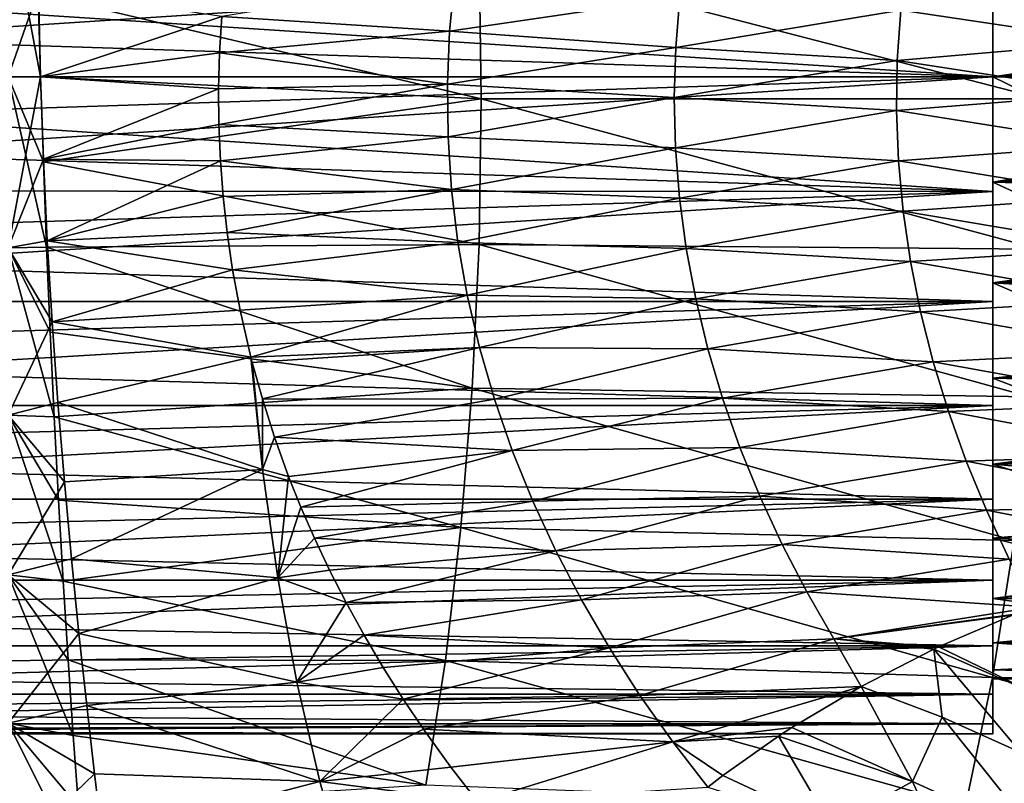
# Model space of a CAD drawing. Header units: metres. Extents: x -62 to 150, y -92 to 92.
# Tile 462 of 656: x -25.13 to -16.14, y 53.55 to 60.52. Entities that reach past the tile are written whole.
import ezdxf

# ---------------------------------------------------------------- set-up
doc = ezdxf.new("R2010")
doc.units = ezdxf.units.M
doc.layers.add('solid_500615', color=7, linetype='CONTINUOUS')

msp = doc.modelspace()

# ---------------------------------------------------------------- linework, layer by layer
at = {"layer": 'solid_500615'}
for points in [[(-25.239401, 60, 3.307854), (-24.961819, 60.797329, 3.438193), (-25.239401, 61.561592, 3.190829)], [(-25.239401, 61.561592, -17.530121), (-24.966698, 60.758068, -17.777538), (-24.943697, 60, -17.817871)], [(-25.239401, 61.561592, -17.530121), (-24.943697, 60, -17.817871), (-25.239401, 60, -17.647146)], [(-24.966698, 60.758068, -17.777538), (-20.936804, 61.130779, -17.741282), (-20.9158, 59.800003, -17.819706)], [(-15.81738, 61.171528, -17.74106), (-15.788252, 59.800003, -17.819706), (-20.936804, 61.130779, -17.741282)], [(-15.788252, 59.800003, -17.819706), (-20.9158, 59.800003, -17.819706), (-20.936804, 61.130779, -17.741282)], [(-32.239399, 61.041565, -1.260742), (-16.239401, 61.047035, -1.262058), (-16.239401, 60, -1.169646)], [(-32.239399, 60, -13.169646), (-16.239401, 60, -13.169646), (-16.239401, 61.047035, -13.077233)], [(-32.239399, 60.522758, -13.14683), (-32.239399, 60, -13.169646), (-16.239401, 61.047035, -13.077233)], [(-32.239399, 60.522747, -1.192461), (-32.239399, 61.041565, -1.260742), (-16.239401, 60, -1.169646)], [(-16.239401, 61.047035, -13.077233), (-16.239401, 60, -13.169646), (-16.239401, 60.959782, -12.584934)], [(-16.239401, 61.047035, -1.262058), (-16.239401, 60.959782, -1.754357), (-16.239401, 60, -1.669646)], [(-16.239401, 61.047035, -1.262058), (-16.239401, 60, -1.669646), (-16.239401, 60, -1.169646)], [(-16.239401, 60.959782, -1.754357), (-14.373482, 60.907841, -1.745088), (-14.370701, 60, -1.669646)], [(-16.239401, 60, -1.669646), (-16.239401, 60.959782, -1.754357), (-14.370701, 60, -1.669646)], [(-16.239401, 60.959782, -12.584934), (-16.239401, 60, -12.669646), (-10.714344, 60.818306, -12.60843)], [(-16.239401, 60, -13.169646), (-16.239401, 60, -12.669646), (-16.239401, 60.959782, -12.584934)], [(-21.158007, 60.899841, 3.540157), (-23.288109, 60.550602, 3.457032), (-21.205044, 60.417294, 3.572023)], [(-21.158007, 60.899841, 3.540157), (-21.205044, 60.417294, 3.572023), (-19.101387, 60.729614, 3.875952)], [(-25.239401, 60, 3.307854), (-24.943699, 60, 3.478578), (-24.961819, 60.797329, 3.438193)], [(-24.966698, 60.758068, -17.777538), (-20.9158, 59.800003, -17.819706), (-24.943697, 60, -17.817871)], [(-24.961819, 60.797329, 3.438193), (-24.943699, 60, 3.478578), (-23.288109, 60.550602, 3.457032)], [(-17.082561, 60.610458, 4.414749), (-15.138759, 60.320366, 5.160261), (-15.099574, 60.791538, 5.142093)], [(-16.239401, 60, -12.669646), (-10.68597, 60.406513, -12.654602), (-10.714344, 60.818306, -12.60843)], [(-21.205044, 60.417294, 3.572023), (-19.139099, 60.269928, 3.898237), (-19.101387, 60.729614, 3.875952)], [(-19.101387, 60.729614, 3.875952), (-19.139099, 60.269928, 3.898237), (-17.082561, 60.610458, 4.414749)], [(-19.139099, 60.269928, 3.898237), (-17.113523, 60.151047, 4.430836), (-17.082561, 60.610458, 4.414749)], [(-17.082561, 60.610458, 4.414749), (-17.113523, 60.151047, 4.430836), (-15.138759, 60.320366, 5.160261)], [(-32.239399, 60, -1.169646), (-32.239399, 60.522747, -1.192461), (-16.239401, 60, -1.169646)], [(-24.943699, 60, 3.478578), (-23.308485, 60.221146, 3.472961), (-23.288109, 60.550602, 3.457032)], [(-21.205044, 60.417294, 3.572023), (-23.288109, 60.550602, 3.457032), (-23.308485, 60.221146, 3.472961)], [(-21.205044, 60.417294, 3.572023), (-23.308485, 60.221146, 3.472961), (-21.22563, 59.935181, 3.586007)], [(-21.205044, 60.417294, 3.572023), (-21.22563, 59.935181, 3.586007), (-19.139099, 60.269928, 3.898237)], [(-16.239401, 60, -12.669646), (-10.676938, 60, -12.669646), (-10.68597, 60.406513, -12.654602)], [(-17.113523, 60.151047, 4.430836), (-15.15351, 59.849556, 5.167128), (-15.138759, 60.320366, 5.160261)], [(-24.943699, 60, 3.478578), (-23.317413, 59.892582, 3.479939), (-23.308485, 60.221146, 3.472961)], [(-21.22563, 59.935181, 3.586007), (-23.308485, 60.221146, 3.472961), (-23.317413, 59.892582, 3.479939)], [(-21.22563, 59.935181, 3.586007), (-19.152039, 59.810928, 3.905902), (-19.139099, 60.269928, 3.898237)], [(-19.139099, 60.269928, 3.898237), (-19.152039, 59.810928, 3.905902), (-17.113523, 60.151047, 4.430836)], [(-19.152039, 59.810928, 3.905902), (-17.120001, 59.692287, 4.434211), (-17.113523, 60.151047, 4.430836)], [(-17.113523, 60.151047, 4.430836), (-17.120001, 59.692287, 4.434211), (-15.15351, 59.849556, 5.167128)], [(-32.239399, 60, -1.169646), (-16.239401, 60, -1.169646), (-16.239401, 58.952965, -1.262058)], [(-32.239399, 59.477242, -1.192462), (-32.239399, 60, -1.169646), (-16.239401, 58.952965, -1.262058)], [(-32.239399, 58.958435, -13.078549), (-16.239401, 58.952965, -13.077233), (-16.239401, 60, -13.169646)], [(-32.239399, 59.477253, -13.146831), (-16.239401, 60, -13.169646), (-32.239399, 60, -13.169646)], [(-32.239399, 59.477253, -13.146831), (-32.239399, 58.958435, -13.078549), (-16.239401, 60, -13.169646)], [(-25.239401, 58.438408, 3.190829), (-24.917059, 59.250393, 3.467578), (-24.943699, 60, 3.478578)], [(-25.239401, 58.438408, 3.190829), (-24.943699, 60, 3.478578), (-25.239401, 60, 3.307854)], [(-25.239401, 60, -17.647146), (-24.943697, 60, -17.817871), (-24.918236, 59.224236, -17.804314)], [(-25.239401, 60, -17.647146), (-24.918236, 59.224236, -17.804314), (-24.88912, 58.446339, -17.735765)], [(-25.239401, 58.438408, -17.530121), (-25.239401, 60, -17.647146), (-24.88912, 58.446339, -17.735765)], [(-24.943699, 60, 3.478578), (-24.917059, 59.250393, 3.467578), (-23.317413, 59.892582, 3.479939)], [(-20.9158, 59.800003, -17.819706), (-24.918236, 59.224236, -17.804314), (-24.943697, 60, -17.817871)], [(-21.22563, 59.935181, 3.586007), (-23.317413, 59.892582, 3.479939), (-23.31493, 59.564346, 3.477996)], [(-21.22563, 59.935181, 3.586007), (-23.31493, 59.564346, 3.477996), (-21.21986, 59.453728, 3.582085)], [(-21.22563, 59.935181, 3.586007), (-21.21986, 59.453728, 3.582085), (-19.152039, 59.810928, 3.905902)], [(-16.239401, 60, -1.669646), (-14.370701, 60, -1.669646), (-14.373494, 59.090328, -1.745395)], [(-16.239401, 59.040218, -1.754357), (-16.239401, 60, -1.669646), (-14.373494, 59.090328, -1.745395)], [(-16.239401, 59.040218, -12.584934), (-10.684207, 59.635098, -12.657528), (-10.676938, 60, -12.669646)], [(-16.239401, 59.040218, -12.584934), (-10.676938, 60, -12.669646), (-16.239401, 60, -12.669646)], [(-16.239401, 58.952965, -13.077233), (-16.239401, 59.040218, -12.584934), (-16.239401, 60, -12.669646)], [(-16.239401, 60, -13.169646), (-16.239401, 58.952965, -13.077233), (-16.239401, 60, -12.669646)], [(-16.239401, 60, -1.169646), (-16.239401, 60, -1.669646), (-16.239401, 59.040218, -1.754357)], [(-16.239401, 58.952965, -1.262058), (-16.239401, 60, -1.169646), (-16.239401, 59.040218, -1.754357)], [(-24.917059, 59.250393, 3.467578), (-23.31493, 59.564346, 3.477996), (-23.317413, 59.892582, 3.479939)], [(-17.120001, 59.692287, 4.434211), (-15.143895, 59.378853, 5.162649), (-15.15351, 59.849556, 5.167128)], [(-20.9158, 59.800003, -17.819706), (-20.936804, 58.469227, -17.741282), (-24.918236, 59.224236, -17.804314)], [(-21.21986, 59.453728, 3.582085), (-19.140278, 59.351974, 3.898935), (-19.152039, 59.810928, 3.905902)], [(-15.81738, 58.428478, -17.74106), (-20.936804, 58.469227, -17.741282), (-20.9158, 59.800003, -17.819706)], [(-15.788252, 59.800003, -17.819706), (-15.81738, 58.428478, -17.74106), (-20.9158, 59.800003, -17.819706)], [(-19.152039, 59.810928, 3.905902), (-19.140278, 59.351974, 3.898935), (-17.120001, 59.692287, 4.434211)], [(-19.140278, 59.351974, 3.898935), (-17.102034, 59.233181, 4.42486), (-17.120001, 59.692287, 4.434211)], [(-17.120001, 59.692287, 4.434211), (-17.102034, 59.233181, 4.42486), (-15.143895, 59.378853, 5.162649)], [(-16.239401, 59.040218, -12.584934), (-10.707008, 59.266052, -12.620455), (-10.684207, 59.635098, -12.657528)], [(-24.917059, 59.250393, 3.467578), (-23.300987, 59.235008, 3.467105), (-23.31493, 59.564346, 3.477996)], [(-21.21986, 59.453728, 3.582085), (-23.31493, 59.564346, 3.477996), (-23.300987, 59.235008, 3.467105)], [(-32.239399, 58.95842, -1.260745), (-32.239399, 59.477242, -1.192462), (-16.239401, 58.952965, -1.262058)], [(-21.21986, 59.453728, 3.582085), (-23.300987, 59.235008, 3.467105), (-21.187693, 58.97126, 3.560256)], [(-21.21986, 59.453728, 3.582085), (-21.187693, 58.97126, 3.560256), (-19.140278, 59.351974, 3.898935)], [(-21.187693, 58.97126, 3.560256), (-19.103748, 58.892303, 3.877345), (-19.140278, 59.351974, 3.898935)], [(-19.140278, 59.351974, 3.898935), (-19.103748, 58.892303, 3.877345), (-17.102034, 59.233181, 4.42486)], [(-17.102034, 59.233181, 4.42486), (-15.109861, 58.90773, 5.146857), (-15.143895, 59.378853, 5.162649)], [(-25.239401, 58.438408, 3.190829), (-24.882307, 58.503666, 3.408716), (-24.917059, 59.250393, 3.467578)], [(-20.936804, 58.469227, -17.741282), (-24.88912, 58.446339, -17.735765), (-24.918236, 59.224236, -17.804314)], [(-24.917059, 59.250393, 3.467578), (-24.882307, 58.503666, 3.408716), (-23.300987, 59.235008, 3.467105)], [(-24.882307, 58.503666, 3.408716), (-23.275763, 58.906952, 3.447382), (-23.300987, 59.235008, 3.467105)], [(-21.187693, 58.97126, 3.560256), (-23.300987, 59.235008, 3.467105), (-23.275763, 58.906952, 3.447382)], [(-19.103748, 58.892303, 3.877345), (-17.059547, 58.773647, 4.402817), (-17.102034, 59.233181, 4.42486)], [(-17.102034, 59.233181, 4.42486), (-17.059547, 58.773647, 4.402817), (-15.109861, 58.90773, 5.146857)], [(-16.239401, 59.040218, -12.584934), (-10.745457, 58.894356, -12.557368), (-10.707008, 59.266052, -12.620455)], [(-16.239401, 59.040218, -1.754357), (-14.373494, 59.090328, -1.745395), (-14.385421, 58.187763, -1.976785)], [(-16.239401, 59.040218, -1.754357), (-14.385421, 58.187763, -1.976785), (-16.239401, 58.120205, -2.001364)], [(-16.239401, 58.120205, -12.337928), (-10.745457, 58.894356, -12.557368), (-16.239401, 59.040218, -12.584934)], [(-16.239401, 58.952965, -13.077233), (-16.239401, 58.120205, -12.337928), (-16.239401, 59.040218, -12.584934)], [(-16.239401, 58.952965, -1.262058), (-16.239401, 59.040218, -1.754357), (-16.239401, 58.120205, -2.001364)], [(-32.239399, 58.958435, -13.078549), (-32.239399, 58.447495, -12.96531), (-16.239401, 58.952965, -13.077233)], [(-32.239399, 58.447475, -1.373987), (-32.239399, 58.95842, -1.260745), (-16.239401, 58.952965, -1.262058)], [(-32.239399, 58.447475, -1.373987), (-16.239401, 58.952965, -1.262058), (-16.239401, 57.949314, -1.53152)], [(-32.239399, 57.948315, -12.807961), (-16.239401, 57.949314, -12.807772), (-16.239401, 58.952965, -13.077233)], [(-32.239399, 58.447495, -12.96531), (-32.239399, 57.948315, -12.807961), (-16.239401, 58.952965, -13.077233)], [(-21.187693, 58.97126, 3.560256), (-23.275763, 58.906952, 3.447382), (-23.239256, 58.579929, 3.418918)], [(-21.187693, 58.97126, 3.560256), (-23.239256, 58.579929, 3.418918), (-21.129063, 58.488949, 3.520594)], [(-21.187693, 58.97126, 3.560256), (-21.129063, 58.488949, 3.520594), (-19.103748, 58.892303, 3.877345)], [(-16.239401, 58.952965, -13.077233), (-16.239401, 57.949314, -12.807772), (-16.239401, 58.120205, -12.337928)], [(-16.239401, 57.949314, -1.53152), (-16.239401, 58.952965, -1.262058), (-16.239401, 58.120205, -2.001364)], [(-24.882307, 58.503666, 3.408716), (-23.239256, 58.579929, 3.418918), (-23.275763, 58.906952, 3.447382)], [(-21.129063, 58.488949, 3.520594), (-19.042423, 58.432819, 3.841214), (-19.103748, 58.892303, 3.877345)], [(-19.103748, 58.892303, 3.877345), (-19.042423, 58.432819, 3.841214), (-17.059547, 58.773647, 4.402817)], [(-17.059547, 58.773647, 4.402817), (-15.051387, 58.436512, 5.119815), (-15.109861, 58.90773, 5.146857)], [(-16.239401, 58.120205, -12.337928), (-10.800685, 58.519039, -12.466509), (-10.745457, 58.894356, -12.557368)], [(-19.042423, 58.432819, 3.841214), (-16.992556, 58.314308, 4.368166), (-17.059547, 58.773647, 4.402817)], [(-17.059547, 58.773647, 4.402817), (-16.992556, 58.314308, 4.368166), (-15.051387, 58.436512, 5.119815)], [(-25.239401, 58.438408, 3.190829), (-24.839441, 57.762512, 3.302404), (-24.882307, 58.503666, 3.408716)], [(-24.882307, 58.503666, 3.408716), (-23.188776, 58.238121, 3.379765), (-23.239256, 58.579929, 3.418918)], [(-24.882307, 58.503666, 3.408716), (-24.839441, 57.762512, 3.302404), (-23.188776, 58.238121, 3.379765)], [(-21.129063, 58.488949, 3.520594), (-23.239256, 58.579929, 3.418918), (-23.188776, 58.238121, 3.379765)], [(-16.239401, 58.120205, -12.337928), (-10.870078, 58.14901, -12.348819), (-10.800685, 58.519039, -12.466509)], [(-32.239399, 57.948292, -1.53134), (-32.239399, 58.447475, -1.373987), (-16.239401, 57.949314, -1.53152)], [(-25.239401, 58.438408, -17.530121), (-24.88912, 58.446339, -17.735765), (-24.856314, 57.669945, -17.611509)], [(-25.239401, 56.911701, 2.842368), (-24.839441, 57.762512, 3.302404), (-25.239401, 58.438408, 3.190829)], [(-25.239401, 58.438408, -17.530121), (-24.856314, 57.669945, -17.611509), (-24.819347, 56.897018, -17.430752)], [(-25.239401, 58.438408, -17.530121), (-24.819347, 56.897018, -17.430752), (-25.239401, 56.911701, -17.18166)], [(-20.936804, 58.469227, -17.741282), (-20.999174, 57.15794, -17.50852), (-24.88912, 58.446339, -17.735765)], [(-20.999174, 57.15794, -17.50852), (-24.856314, 57.669945, -17.611509), (-24.88912, 58.446339, -17.735765)], [(-21.129063, 58.488949, 3.520594), (-23.188776, 58.238121, 3.379765), (-21.044043, 58.008141, 3.463303)], [(-21.129063, 58.488949, 3.520594), (-21.044043, 58.008141, 3.463303), (-19.042423, 58.432819, 3.841214)], [(-21.044043, 58.008141, 3.463303), (-18.9564, 57.974464, 3.790704), (-19.042423, 58.432819, 3.841214)], [(-15.903869, 57.077099, -17.507662), (-20.999174, 57.15794, -17.50852), (-20.936804, 58.469227, -17.741282)], [(-15.81738, 58.428478, -17.74106), (-15.903869, 57.077099, -17.507662), (-20.936804, 58.469227, -17.741282)], [(-19.042423, 58.432819, 3.841214), (-18.9564, 57.974464, 3.790704), (-16.992556, 58.314308, 4.368166)], [(-16.992556, 58.314308, 4.368166), (-14.96857, 57.965549, 5.081603), (-15.051387, 58.436512, 5.119815)], [(-18.9564, 57.974464, 3.790704), (-16.901184, 57.855808, 4.32104), (-16.992556, 58.314308, 4.368166)], [(-16.992556, 58.314308, 4.368166), (-16.901184, 57.855808, 4.32104), (-14.96857, 57.965549, 5.081603)], [(-24.839441, 57.762512, 3.302404), (-23.120407, 57.870163, 3.326835), (-23.188776, 58.238121, 3.379765)], [(-21.044043, 58.008141, 3.463303), (-23.188776, 58.238121, 3.379765), (-23.120407, 57.870163, 3.326835)], [(-16.239401, 58.120205, -2.001364), (-14.385421, 58.187763, -1.976785), (-14.41707, 57.337536, -2.357028)], [(-16.239401, 58.120205, -12.337928), (-10.951191, 57.793224, -12.207517), (-10.870078, 58.14901, -12.348819)], [(-16.239401, 58.120205, -2.001364), (-14.41707, 57.337536, -2.357028), (-16.239401, 57.25, -2.406506)], [(-16.239401, 57.25, -11.932786), (-10.951191, 57.793224, -12.207517), (-16.239401, 58.120205, -12.337928)], [(-16.239401, 57.949314, -12.807772), (-16.239401, 57.25, -11.932786), (-16.239401, 58.120205, -12.337928)], [(-16.239401, 57.949314, -1.53152), (-16.239401, 58.120205, -2.001364), (-16.239401, 57.25, -2.406506)], [(-21.044043, 58.008141, 3.463303), (-23.120407, 57.870163, 3.326835), (-23.021891, 57.44046, 3.250775)], [(-21.044043, 58.008141, 3.463303), (-23.021891, 57.44046, 3.250775), (-20.932837, 57.530186, 3.388721)], [(-21.044043, 58.008141, 3.463303), (-20.932837, 57.530186, 3.388721), (-18.9564, 57.974464, 3.790704)], [(-20.932837, 57.530186, 3.388721), (-18.845886, 57.518173, 3.726063), (-18.9564, 57.974464, 3.790704)], [(-18.9564, 57.974464, 3.790704), (-18.845886, 57.518173, 3.726063), (-16.901184, 57.855808, 4.32104)], [(-16.901184, 57.855808, 4.32104), (-14.86162, 57.495216, 5.03231), (-14.96857, 57.965549, 5.081603)], [(-32.239399, 57.464691, -1.731612), (-16.239401, 57.949314, -1.53152), (-16.239401, 57, -1.973493)], [(-32.239399, 57.464691, -1.731612), (-32.239399, 57.948292, -1.53134), (-16.239401, 57.949314, -1.53152)], [(-32.239399, 57.000401, -12.366029), (-16.239401, 57, -12.365798), (-16.239401, 57.949314, -12.807772)], [(-32.239399, 57.464718, -12.607692), (-32.239399, 57.000401, -12.366029), (-16.239401, 57.949314, -12.807772)], [(-32.239399, 57.948315, -12.807961), (-32.239399, 57.464718, -12.607692), (-16.239401, 57.949314, -12.807772)], [(-24.839441, 57.762512, 3.302404), (-23.021891, 57.44046, 3.250775), (-23.120407, 57.870163, 3.326835)], [(-16.239401, 57.949314, -12.807772), (-16.239401, 57, -12.365798), (-16.239401, 57.25, -11.932786)], [(-16.239401, 57, -1.973493), (-16.239401, 57.949314, -1.53152), (-16.239401, 57.25, -2.406506)], [(-18.845886, 57.518173, 3.726063), (-16.785681, 57.398788, 4.261616), (-16.901184, 57.855808, 4.32104)], [(-16.901184, 57.855808, 4.32104), (-16.785681, 57.398788, 4.261616), (-14.86162, 57.495216, 5.03231)], [(-16.239401, 57.25, -11.932786), (-11.045783, 57.450092, -12.042834), (-10.951191, 57.793224, -12.207517)], [(-25.239401, 56.911701, 2.842368), (-24.78706, 57.027416, 3.149393), (-24.839441, 57.762512, 3.302404)], [(-24.839441, 57.762512, 3.302404), (-24.78706, 57.027416, 3.149393), (-23.021891, 57.44046, 3.250775)], [(-20.999174, 57.15794, -17.50852), (-24.819347, 56.897018, -17.430752), (-24.856314, 57.669945, -17.611509)], [(-20.932837, 57.530186, 3.388721), (-23.021891, 57.44046, 3.250775), (-23.00955, 57.39262, 3.241352)], [(-20.932837, 57.530186, 3.388721), (-23.00955, 57.39262, 3.241352), (-22.916971, 57.059616, 3.170399)], [(-20.932837, 57.530186, 3.388721), (-22.916971, 57.059616, 3.170399), (-20.795784, 57.0564, 3.297312)], [(-20.932837, 57.530186, 3.388721), (-20.795784, 57.0564, 3.297312), (-18.845886, 57.518173, 3.726063)], [(-20.795784, 57.0564, 3.297312), (-18.711212, 57.064857, 3.647618), (-18.845886, 57.518173, 3.726063)], [(-18.845886, 57.518173, 3.726063), (-18.711212, 57.064857, 3.647618), (-16.785681, 57.398788, 4.261616)], [(-32.239399, 57.000374, -1.973277), (-32.239399, 57.464691, -1.731612), (-16.239401, 57, -1.973493)], [(-24.78706, 57.027416, 3.149393), (-22.915525, 56.414547, 3.003439), (-23.021891, 57.44046, 3.250775)], [(-23.00955, 57.39262, 3.241352), (-23.021891, 57.44046, 3.250775), (-22.915525, 56.414547, 3.003439)], [(-16.785681, 57.398788, 4.261616), (-14.730865, 57.025871, 4.97204), (-14.86162, 57.495216, 5.03231)], [(-16.239401, 57.25, -11.932786), (-11.148332, 57.126171, -11.859114), (-11.045783, 57.450092, -12.042834)], [(-22.916971, 57.059616, 3.170399), (-23.00955, 57.39262, 3.241352), (-22.915525, 56.414547, 3.003439)], [(-18.711212, 57.064857, 3.647618), (-16.646402, 56.943874, 4.190121), (-16.785681, 57.398788, 4.261616)], [(-16.785681, 57.398788, 4.261616), (-16.646402, 56.943874, 4.190121), (-14.730865, 57.025871, 4.97204)], [(-16.239401, 57.25, -2.406506), (-14.41707, 57.337536, -2.357028), (-14.486387, 56.574409, -2.866702)], [(-16.239401, 57.25, -2.406506), (-14.486387, 56.574409, -2.866702), (-16.239401, 56.464035, -2.957553)], [(-16.239401, 56.464035, -11.381739), (-11.148332, 57.126171, -11.859114), (-16.239401, 57.25, -11.932786)], [(-16.239401, 57, -12.365798), (-16.239401, 56.464035, -11.381739), (-16.239401, 57.25, -11.932786)], [(-16.239401, 57, -1.973493), (-16.239401, 57.25, -2.406506), (-16.239401, 56.464035, -2.957553)], [(-20.999174, 57.15794, -17.50852), (-21.101948, 55.885624, -17.125185), (-24.819347, 56.897018, -17.430752)], [(-16.046375, 55.766014, -17.12332), (-21.101948, 55.885624, -17.125185), (-20.999174, 57.15794, -17.50852)], [(-15.903869, 57.077099, -17.507662), (-16.046375, 55.766014, -17.12332), (-20.999174, 57.15794, -17.50852)], [(-22.806257, 56.711079, 3.086016), (-22.916971, 57.059616, 3.170399), (-22.915525, 56.414547, 3.003439)], [(-20.795784, 57.0564, 3.297312), (-22.916971, 57.059616, 3.170399), (-22.806257, 56.711079, 3.086016)], [(-20.795784, 57.0564, 3.297312), (-22.806257, 56.711079, 3.086016), (-20.63336, 56.588043, 3.189659)], [(-20.795784, 57.0564, 3.297312), (-20.63336, 56.588043, 3.189659), (-18.711212, 57.064857, 3.647618)], [(-20.63336, 56.588043, 3.189659), (-18.552826, 56.615383, 3.555765), (-18.711212, 57.064857, 3.647618)], [(-18.711212, 57.064857, 3.647618), (-18.552826, 56.615383, 3.555765), (-16.646402, 56.943874, 4.190121)], [(-16.239401, 56.464035, -11.381739), (-11.368581, 56.54929, -11.452471), (-11.148332, 57.126171, -11.859114)], [(-32.239399, 57.000401, -12.366029), (-32.239399, 56.558895, -12.084805), (-16.239401, 57, -12.365798)], [(-32.239399, 56.558868, -2.254504), (-32.239399, 57.000374, -1.973277), (-16.239401, 57, -1.973493)], [(-32.239399, 56.558868, -2.254504), (-16.239401, 57, -1.973493), (-16.239401, 56.142586, -2.574636)], [(-32.239399, 56.143574, -11.766163), (-16.239401, 56.142586, -11.764656), (-16.239401, 57, -12.365798)], [(-32.239399, 56.558895, -12.084805), (-32.239399, 56.143574, -11.766163), (-16.239401, 57, -12.365798)], [(-25.239401, 56.911701, 2.842368), (-24.726563, 56.303104, 2.949798), (-24.78706, 57.027416, 3.149393)], [(-24.78706, 57.027416, 3.149393), (-24.726563, 56.303104, 2.949798), (-22.915525, 56.414547, 3.003439)], [(-16.646402, 56.943874, 4.190121), (-14.576741, 56.557865, 4.900896), (-14.730865, 57.025871, 4.97204)], [(-16.239401, 57, -12.365798), (-16.239401, 56.142586, -11.764656), (-16.239401, 56.464035, -11.381739)], [(-16.239401, 56.142586, -2.574636), (-16.239401, 57, -1.973493), (-16.239401, 56.464035, -2.957553)], [(-25.239401, 55.453983, 2.270255), (-24.726563, 56.303104, 2.949798), (-25.239401, 56.911701, 2.842368)], [(-25.239401, 56.911701, -17.18166), (-24.819347, 56.897018, -17.430752), (-24.779226, 56.135784, -17.193806)], [(-25.239401, 56.911701, -17.18166), (-24.779226, 56.135784, -17.193806), (-24.737194, 55.394958, -16.902658)], [(-25.239401, 56.911701, -17.18166), (-24.737194, 55.394958, -16.902658), (-25.239401, 55.453983, -16.609547)], [(-21.101948, 55.885624, -17.125185), (-24.779226, 56.135784, -17.193806), (-24.819347, 56.897018, -17.430752)], [(-18.552826, 56.615383, 3.555765), (-16.48382, 56.491642, 4.106804), (-16.646402, 56.943874, 4.190121)], [(-16.646402, 56.943874, 4.190121), (-16.48382, 56.491642, 4.106804), (-14.576741, 56.557865, 4.900896)], [(-22.676779, 56.350754, 2.987726), (-22.806257, 56.711079, 3.086016), (-22.915525, 56.414547, 3.003439)], [(-20.63336, 56.588043, 3.189659), (-22.806257, 56.711079, 3.086016), (-22.676779, 56.350754, 2.987726)], [(-20.63336, 56.588043, 3.189659), (-20.446171, 56.126266, 3.066432), (-18.552826, 56.615383, 3.555765)], [(-20.446171, 56.126266, 3.066432), (-18.371288, 56.170551, 3.450952), (-18.552826, 56.615383, 3.555765)], [(-18.552826, 56.615383, 3.555765), (-18.371288, 56.170551, 3.450952), (-16.48382, 56.491642, 4.106804)], [(-32.239399, 56.143551, -2.573147), (-32.239399, 56.558868, -2.254504), (-16.239401, 56.142586, -2.574636)], [(-20.63336, 56.588043, 3.189659), (-22.676779, 56.350754, 2.987726), (-22.565353, 56.072281, 2.903937)], [(-20.63336, 56.588043, 3.189659), (-22.565353, 56.072281, 2.903937), (-20.446171, 56.126266, 3.066432)], [(-16.48382, 56.491642, 4.106804), (-14.399801, 56.091488, 4.81897), (-14.576741, 56.557865, 4.900896)], [(-16.239401, 56.464035, -2.957553), (-14.486387, 56.574409, -2.866702), (-14.615586, 55.932274, -3.467806)], [(-16.239401, 56.464035, -11.381739), (-11.605956, 56.051159, -10.998048), (-11.368581, 56.54929, -11.452471)], [(-18.371288, 56.170551, 3.450952), (-16.298515, 56.042641, 4.011953), (-16.48382, 56.491642, 4.106804)], [(-16.48382, 56.491642, 4.106804), (-16.298515, 56.042641, 4.011953), (-14.399801, 56.091488, 4.81897)], [(-16.239401, 56.464035, -2.957553), (-14.615586, 55.932274, -3.467806), (-16.239401, 55.787907, -3.633681)], [(-16.239401, 55.787907, -10.70561), (-11.605956, 56.051159, -10.998048), (-16.239401, 56.464035, -11.381739)], [(-16.239401, 56.142586, -11.764656), (-16.239401, 55.787907, -10.70561), (-16.239401, 56.464035, -11.381739)], [(-16.239401, 56.142586, -2.574636), (-16.239401, 56.464035, -2.957553), (-16.239401, 55.787907, -3.633681)], [(-24.726563, 56.303104, 2.949798), (-24.662163, 55.598686, 2.704621), (-22.915525, 56.414547, 3.003439)], [(-24.662163, 55.598686, 2.704621), (-22.775837, 55.424091, 2.671421), (-22.915525, 56.414547, 3.003439)], [(-22.676779, 56.350754, 2.987726), (-22.915525, 56.414547, 3.003439), (-22.775837, 55.424091, 2.671421)], [(-22.565353, 56.072281, 2.903937), (-22.676779, 56.350754, 2.987726), (-22.775837, 55.424091, 2.671421)], [(-25.239401, 55.453983, 2.270255), (-24.662163, 55.598686, 2.704621), (-24.726563, 56.303104, 2.949798)], [(-20.446171, 56.126266, 3.066432), (-20.234951, 55.672184, 2.928408), (-18.371288, 56.170551, 3.450952)], [(-20.234951, 55.672184, 2.928408), (-18.167274, 55.731091, 3.333671), (-18.371288, 56.170551, 3.450952)], [(-18.371288, 56.170551, 3.450952), (-18.167274, 55.731091, 3.333671), (-16.298515, 56.042641, 4.011953)], [(-32.239399, 56.143574, -11.766163), (-32.239399, 55.757607, -11.412535), (-16.239401, 56.142586, -11.764656)], [(-32.239399, 55.757587, -2.926776), (-32.239399, 56.143551, -2.573147), (-16.239401, 56.142586, -2.574636)], [(-32.239399, 55.757587, -2.926776), (-16.239401, 56.142586, -2.574636), (-16.239401, 55.404991, -3.31223)], [(-32.239399, 55.403931, -11.026608), (-16.239401, 55.404991, -11.027062), (-16.239401, 56.142586, -11.764656)], [(-32.239399, 55.757607, -11.412535), (-32.239399, 55.403931, -11.026608), (-16.239401, 56.142586, -11.764656)], [(-21.101948, 55.885624, -17.125185), (-24.737194, 55.394958, -16.902658), (-24.779226, 56.135784, -17.193806)], [(-22.441254, 55.787041, 2.810897), (-22.565353, 56.072281, 2.903937), (-22.775837, 55.424091, 2.671421)], [(-20.446171, 56.126266, 3.066432), (-22.565353, 56.072281, 2.903937), (-22.441254, 55.787041, 2.810897)], [(-20.446171, 56.126266, 3.066432), (-22.441254, 55.787041, 2.810897), (-20.234951, 55.672184, 2.928408)], [(-16.298515, 56.042641, 4.011953), (-14.21069, 55.63715, 4.725819), (-14.399801, 56.091488, 4.81897)], [(-16.239401, 56.142586, -11.764656), (-16.239401, 55.404991, -11.027062), (-16.239401, 55.787907, -10.70561)], [(-16.239401, 55.404991, -3.31223), (-16.239401, 56.142586, -2.574636), (-16.239401, 55.787907, -3.633681)], [(-18.167274, 55.731091, 3.333671), (-16.091209, 55.597233, 3.905788), (-16.298515, 56.042641, 4.011953)], [(-16.298515, 56.042641, 4.011953), (-16.091209, 55.597233, 3.905788), (-14.21069, 55.63715, 4.725819)], [(-16.239401, 55.787907, -10.70561), (-11.864993, 55.614147, -10.488427), (-11.605956, 56.051159, -10.998048)], [(-21.101948, 55.885624, -17.125185), (-21.244038, 54.671543, -16.595528), (-24.737194, 55.394958, -16.902658)], [(-16.243383, 54.515129, -16.592335), (-21.244038, 54.671543, -16.595528), (-21.101948, 55.885624, -17.125185)], [(-16.046375, 55.766014, -17.12332), (-16.243383, 54.515129, -16.592335), (-21.101948, 55.885624, -17.125185)], [(-16.239401, 55.787907, -3.633681), (-14.615586, 55.932274, -3.467806), (-14.823643, 55.429852, -4.109623)], [(-32.239399, 55.403915, -3.312703), (-32.239399, 55.757587, -2.926776), (-16.239401, 55.404991, -3.31223)], [(-22.303585, 55.496273, 2.708395), (-22.441254, 55.787041, 2.810897), (-22.775837, 55.424091, 2.671421)], [(-20.234951, 55.672184, 2.928408), (-22.441254, 55.787041, 2.810897), (-22.303585, 55.496273, 2.708395)], [(-20.234951, 55.672184, 2.928408), (-20.000624, 55.225712, 2.775973), (-18.167274, 55.731091, 3.333671)], [(-20.000624, 55.225712, 2.775973), (-17.94165, 55.29686, 3.204082), (-18.167274, 55.731091, 3.333671)], [(-18.167274, 55.731091, 3.333671), (-17.94165, 55.29686, 3.204082), (-16.091209, 55.597233, 3.905788)], [(-11.215783, 54.476688, -16.666414), (-16.243383, 54.515129, -16.592335), (-16.046375, 55.766014, -17.12332)], [(-16.239401, 55.787907, -3.633681), (-14.823643, 55.429852, -4.109623), (-16.239401, 55.236862, -4.419646)], [(-16.239401, 55.236862, -9.919646), (-11.864993, 55.614147, -10.488427), (-16.239401, 55.787907, -10.70561)], [(-16.239401, 55.404991, -11.027062), (-16.239401, 55.236862, -9.919646), (-16.239401, 55.787907, -10.70561)], [(-16.239401, 55.404991, -3.31223), (-16.239401, 55.787907, -3.633681), (-16.239401, 55.236862, -4.419646)], [(-20.234951, 55.672184, 2.928408), (-22.303585, 55.496273, 2.708395), (-22.151087, 55.198986, 2.595419)], [(-20.234951, 55.672184, 2.928408), (-22.151087, 55.198986, 2.595419), (-20.000624, 55.225712, 2.775973)], [(-16.239401, 55.236862, -9.919646), (-12.159183, 55.221363, -9.892626), (-11.864993, 55.614147, -10.488427)], [(-25.239401, 55.453983, 2.270255), (-24.593781, 54.917217, 2.416449), (-24.662163, 55.598686, 2.704621)], [(-24.662163, 55.598686, 2.704621), (-24.593781, 54.917217, 2.416449), (-22.775837, 55.424091, 2.671421)], [(-17.94165, 55.29686, 3.204082), (-15.864614, 55.158638, 3.789232), (-16.091209, 55.597233, 3.905788)], [(-25.239401, 54.097813, 1.487271), (-24.593781, 54.917217, 2.416449), (-25.239401, 55.453983, 2.270255)], [(-25.239401, 55.453983, -16.609547), (-24.737194, 55.394958, -16.902658), (-24.692869, 54.676109, -16.55825)], [(-25.239401, 55.453983, -16.609547), (-24.692869, 54.676109, -16.55825), (-24.646578, 53.986931, -16.164663)], [(-25.239401, 55.453983, -16.609547), (-24.646578, 53.986931, -16.164663), (-25.239401, 54.097813, -15.826563)], [(-22.151087, 55.198986, 2.595419), (-22.303585, 55.496273, 2.708395), (-22.775837, 55.424091, 2.671421)], [(-32.239399, 55.085228, -3.727985), (-16.239401, 55.404991, -3.31223), (-16.239401, 54.803848, -4.169646)], [(-32.239399, 55.085228, -3.727985), (-32.239399, 55.403915, -3.312703), (-16.239401, 55.404991, -3.31223)], [(-32.239399, 54.803967, -10.16985), (-16.239401, 54.803848, -10.169646), (-16.239401, 55.404991, -11.027062)], [(-32.239399, 55.085243, -10.611325), (-32.239399, 54.803967, -10.16985), (-16.239401, 55.404991, -11.027062)], [(-32.239399, 55.403931, -11.026608), (-32.239399, 55.085243, -10.611325), (-16.239401, 55.404991, -11.027062)], [(-21.244038, 54.671543, -16.595528), (-24.692869, 54.676109, -16.55825), (-24.737194, 55.394958, -16.902658)], [(-24.593781, 54.917217, 2.416449), (-22.601042, 54.472061, 2.255913), (-22.775837, 55.424091, 2.671421)], [(-22.151087, 55.198986, 2.595419), (-22.775837, 55.424091, 2.671421), (-22.601042, 54.472061, 2.255913)], [(-16.239401, 55.236862, -4.419646), (-14.823643, 55.429852, -4.109623), (-14.467649, 54.98938, -4.901672)], [(-16.239401, 55.404991, -11.027062), (-16.239401, 54.803848, -10.169646), (-16.239401, 55.236862, -9.919646)], [(-16.239401, 55.404991, -3.31223), (-16.239401, 55.236862, -4.419646), (-16.239401, 54.831718, -5.289849)], [(-16.239401, 54.803848, -4.169646), (-16.239401, 55.404991, -3.31223), (-16.239401, 54.831718, -5.289849)], [(-20.000624, 55.225712, 2.775973), (-19.744024, 54.785557, 2.609011), (-17.94165, 55.29686, 3.204082)], [(-19.744024, 54.785557, 2.609011), (-17.695232, 54.86697, 3.062018), (-17.94165, 55.29686, 3.204082)], [(-17.94165, 55.29686, 3.204082), (-17.695232, 54.86697, 3.062018), (-15.864614, 55.158638, 3.789232)], [(-21.98737, 54.902367, 2.474286), (-22.151087, 55.198986, 2.595419), (-22.601042, 54.472061, 2.255913)], [(-20.000624, 55.225712, 2.775973), (-22.151087, 55.198986, 2.595419), (-21.98737, 54.902367, 2.474286)], [(-20.000624, 55.225712, 2.775973), (-21.98737, 54.902367, 2.474286), (-19.744024, 54.785557, 2.609011)], [(-16.239401, 55.236862, -4.419646), (-14.467649, 54.98938, -4.901672), (-16.239401, 54.831718, -5.289849)], [(-16.239401, 54.831718, -9.049442), (-12.159183, 55.221363, -9.892626), (-16.239401, 55.236862, -9.919646)], [(-16.239401, 54.803848, -10.169646), (-16.239401, 54.831718, -9.049442), (-16.239401, 55.236862, -9.919646)], [(-16.239401, 54.831718, -9.049442), (-12.489397, 54.891502, -9.207596), (-12.159183, 55.221363, -9.892626)], [(-32.239399, 54.803955, -4.169459), (-32.239399, 55.085228, -3.727985), (-16.239401, 54.803848, -4.169646)], [(-17.695232, 54.86697, 3.062018), (-16.035805, 55.093975, 3.694136), (-15.864614, 55.158638, 3.789232)], [(-17.695232, 54.86697, 3.062018), (-16.060129, 55.084526, 3.680619), (-16.035805, 55.093975, 3.694136)], [(-17.695232, 54.86697, 3.062018), (-16.736351, 54.794724, 3.30292), (-16.060129, 55.084526, 3.680619)], [(-15.816456, 54.349941, 3.416789), (-16.060129, 55.084526, 3.680619), (-16.736351, 54.794724, 3.30292)], [(-16.239401, 54.831718, -5.289849), (-14.467649, 54.98938, -4.901672), (-14.070928, 54.677662, -5.783027)], [(-25.239401, 54.097813, 1.487271), (-24.521496, 54.260384, 2.087357), (-24.593781, 54.917217, 2.416449)], [(-24.593781, 54.917217, 2.416449), (-24.521496, 54.260384, 2.087357), (-22.601042, 54.472061, 2.255913)], [(-21.812107, 54.606781, 2.345085), (-21.98737, 54.902367, 2.474286), (-22.601042, 54.472061, 2.255913)], [(-19.744024, 54.785557, 2.609011), (-21.98737, 54.902367, 2.474286), (-21.812107, 54.606781, 2.345085)], [(-19.744024, 54.785557, 2.609011), (-19.465816, 54.352299, 2.428226), (-17.695232, 54.86697, 3.062018)], [(-19.465816, 54.352299, 2.428226), (-17.445322, 54.433235, 2.898611), (-17.695232, 54.86697, 3.062018)], [(-17.695232, 54.86697, 3.062018), (-16.780321, 54.774055, 3.278165), (-16.736351, 54.794724, 3.30292)], [(-17.695232, 54.86697, 3.062018), (-17.445322, 54.433235, 2.898611), (-16.780321, 54.774055, 3.278165)], [(-16.239401, 54.831718, -9.049442), (-12.851678, 54.648689, -8.439871), (-12.489397, 54.891502, -9.207596)], [(-16.239401, 54.831718, -5.289849), (-14.070928, 54.677662, -5.783027), (-16.239401, 54.58424, -6.213457)], [(-16.239401, 54.58424, -8.125835), (-12.851678, 54.648689, -8.439871), (-16.239401, 54.831718, -9.049442)], [(-16.239401, 54.803848, -10.169646), (-16.239401, 54.58424, -8.125835), (-16.239401, 54.831718, -9.049442)], [(-16.239401, 54.803848, -4.169646), (-16.239401, 54.831718, -5.289849), (-16.239401, 54.58424, -6.213457)], [(-32.239399, 54.803967, -10.16985), (-32.239399, 54.562241, -9.705544), (-16.239401, 54.803848, -10.169646)], [(-32.239399, 54.562233, -4.633766), (-32.239399, 54.803955, -4.169459), (-16.239401, 54.803848, -4.169646)], [(-32.239399, 54.562233, -4.633766), (-16.239401, 54.803848, -4.169646), (-16.239401, 54.361874, -5.118958)], [(-32.239399, 54.361904, -9.221931), (-16.239401, 54.361874, -9.220333), (-16.239401, 54.803848, -10.169646)], [(-32.239399, 54.562241, -9.705544), (-32.239399, 54.361904, -9.221931), (-16.239401, 54.803848, -10.169646)], [(-19.744024, 54.785557, 2.609011), (-21.812107, 54.606781, 2.345085), (-21.629477, 54.318264, 2.210632)], [(-19.744024, 54.785557, 2.609011), (-21.629477, 54.318264, 2.210632), (-19.465816, 54.352299, 2.428226)], [(-16.704639, 54.153385, 2.975347), (-16.780321, 54.774055, 3.278165), (-17.445322, 54.433235, 2.898611)], [(-15.816456, 54.349941, 3.416789), (-16.736351, 54.794724, 3.30292), (-16.780321, 54.774055, 3.278165)], [(-15.986126, 53.83017, 3.085324), (-15.816456, 54.349941, 3.416789), (-16.780321, 54.774055, 3.278165)], [(-16.704639, 54.153385, 2.975347), (-15.986126, 53.83017, 3.085324), (-16.780321, 54.774055, 3.278165)], [(-16.239401, 54.803848, -10.169646), (-16.239401, 54.361874, -9.220333), (-16.239401, 54.58424, -8.125835)], [(-16.239401, 54.361874, -5.118958), (-16.239401, 54.803848, -4.169646), (-16.239401, 54.58424, -6.213457)], [(-21.423277, 53.533028, -15.928053), (-24.646578, 53.986931, -16.164663), (-24.692869, 54.676109, -16.55825)], [(-21.244038, 54.671543, -16.595528), (-21.423277, 53.533028, -15.928053), (-24.692869, 54.676109, -16.55825)], [(-16.491867, 53.342342, -15.923306), (-21.423277, 53.533028, -15.928053), (-21.244038, 54.671543, -16.595528)], [(-16.243383, 54.515129, -16.592335), (-16.491867, 53.342342, -15.923306), (-21.244038, 54.671543, -16.595528)], [(-16.239401, 54.58424, -6.213457), (-14.070928, 54.677662, -5.783027), (-13.653411, 54.519749, -6.703965)], [(-16.239401, 54.58424, -8.125835), (-13.241488, 54.516903, -7.600509), (-12.851678, 54.648689, -8.439871)], [(-32.239399, 54.361897, -5.117378), (-32.239399, 54.562233, -4.633766), (-16.239401, 54.361874, -5.118958)], [(-21.629477, 54.318264, 2.210632), (-21.812107, 54.606781, 2.345085), (-22.601042, 54.472061, 2.255913)], [(-16.239401, 54.58424, -6.213457), (-13.653411, 54.519749, -6.703965), (-16.239401, 54.5, -7.169646)], [(-16.239401, 54.5, -7.169646), (-13.241488, 54.516903, -7.600509), (-16.239401, 54.58424, -8.125835)], [(-16.239401, 54.361874, -9.220333), (-16.239401, 54.5, -7.169646), (-16.239401, 54.58424, -8.125835)], [(-16.239401, 54.361874, -5.118958), (-16.239401, 54.58424, -6.213457), (-16.239401, 54.5, -7.169646)], [(-24.521496, 54.260384, 2.087357), (-22.393072, 53.565998, 1.761252), (-22.601042, 54.472061, 2.255913)], [(-21.629477, 54.318264, 2.210632), (-22.601042, 54.472061, 2.255913), (-22.393072, 53.565998, 1.761252)], [(-11.522614, 53.256245, -16.018532), (-16.491867, 53.342342, -15.923306), (-16.243383, 54.515129, -16.592335)], [(-11.215783, 54.476688, -16.666414), (-11.522614, 53.256245, -16.018532), (-16.243383, 54.515129, -16.592335)], [(-16.239401, 54.5, -7.169646), (-13.653411, 54.519749, -6.703965), (-13.241488, 54.516903, -7.600509)], [(-16.239401, 54.361874, -9.220333), (-16.239401, 54.361874, -5.118958), (-16.239401, 54.5, -7.169646)], [(-32.239399, 54.361904, -9.221931), (-32.239399, 54.204479, -8.722694), (-16.239401, 54.361874, -9.220333)], [(-32.239399, 54.204475, -5.616615), (-32.239399, 54.361897, -5.117378), (-16.239401, 54.361874, -5.118958)], [(-32.239399, 54.204475, -5.616615), (-16.239401, 54.361874, -5.118958), (-16.239401, 54.091896, -6.126531)], [(-32.239399, 54.091171, -8.211634), (-16.239401, 54.091896, -8.212761), (-16.239401, 54.361874, -9.220333)], [(-32.239399, 54.204479, -8.722694), (-32.239399, 54.091171, -8.211634), (-16.239401, 54.361874, -9.220333)], [(-19.465816, 54.352299, 2.428226), (-19.166685, 53.926975, 2.234588), (-17.445322, 54.433235, 2.898611)], [(-19.166685, 53.926975, 2.234588), (-18.077721, 54.058445, 2.524625), (-17.445322, 54.433235, 2.898611)], [(-16.976233, 53.565163, 2.557005), (-17.445322, 54.433235, 2.898611), (-18.077721, 54.058445, 2.524625)], [(-16.976233, 53.565163, 2.557005), (-16.704639, 54.153385, 2.975347), (-17.445322, 54.433235, 2.898611)], [(-16.239401, 54.091896, -8.212761), (-16.239401, 54.091896, -6.126531), (-16.239401, 54.361874, -5.118958)], [(-16.239401, 54.361874, -9.220333), (-16.239401, 54.091896, -8.212761), (-16.239401, 54.361874, -5.118958)], [(-21.443741, 54.042812, 2.074425), (-21.629477, 54.318264, 2.210632), (-22.393072, 53.565998, 1.761252)], [(-19.465816, 54.352299, 2.428226), (-21.629477, 54.318264, 2.210632), (-21.443741, 54.042812, 2.074425)], [(-19.465816, 54.352299, 2.428226), (-21.443741, 54.042812, 2.074425), (-19.166685, 53.926975, 2.234588)], [(-32.239399, 54.091167, -6.127676), (-32.239399, 54.204475, -5.616615), (-16.239401, 54.091896, -6.126531)], [(-25.239401, 54.097813, 1.487271), (-24.449759, 53.635136, 1.720109), (-24.521496, 54.260384, 2.087357)], [(-24.521496, 54.260384, 2.087357), (-24.449759, 53.635136, 1.720109), (-22.393072, 53.565998, 1.761252)], [(-32.239399, 54.022835, -6.646673), (-16.239401, 54.091896, -6.126531), (-16.239401, 54, -7.169646)], [(-32.239399, 54.022835, -6.646673), (-32.239399, 54.091167, -6.127676), (-16.239401, 54.091896, -6.126531)], [(-32.239399, 54, -7.169655), (-16.239401, 54, -7.169646), (-16.239401, 54.091896, -8.212761)], [(-32.239399, 54.022839, -7.692637), (-32.239399, 54, -7.169655), (-16.239401, 54.091896, -8.212761)], [(-32.239399, 54.091171, -8.211634), (-32.239399, 54.022839, -7.692637), (-16.239401, 54.091896, -8.212761)], [(-25.239401, 52.873489, 0.510905), (-24.449759, 53.635136, 1.720109), (-25.239401, 54.097813, 1.487271)], [(-25.239401, 54.097813, -15.826563), (-24.646578, 53.986931, -16.164663), (-24.598396, 53.334442, -15.727707)], [(-25.239401, 54.097813, -15.826563), (-24.598396, 53.334442, -15.727707), (-24.548233, 52.719151, -15.249774)], [(-25.239401, 54.097813, -15.826563), (-24.548233, 52.719151, -15.249774), (-25.239401, 52.873489, -14.850197)], [(-16.976233, 53.565163, 2.557005), (-15.811031, 53.036251, 2.757416), (-16.704639, 54.153385, 2.975347)], [(-15.811031, 53.036251, 2.757416), (-15.986126, 53.83017, 3.085324), (-16.704639, 54.153385, 2.975347)], [(-16.239401, 54.091896, -8.212761), (-16.239401, 54, -7.169646), (-16.239401, 54.091896, -6.126531)], [(-32.239399, 54, -7.169655), (-32.239399, 54.022835, -6.646673), (-16.239401, 54, -7.169646)], [(-21.193689, 53.696377, 1.891979), (-21.443741, 54.042812, 2.074425), (-22.393072, 53.565998, 1.761252)], [(-19.166685, 53.926975, 2.234588), (-21.443741, 54.042812, 2.074425), (-21.193689, 53.696377, 1.891979)], [(-19.166685, 53.926975, 2.234588), (-18.19965, 53.978809, 2.449642), (-18.077721, 54.058445, 2.524625)], [(-16.976233, 53.565163, 2.557005), (-18.077721, 54.058445, 2.524625), (-18.19965, 53.978809, 2.449642)], [(-21.423277, 53.533028, -15.928053), (-24.598396, 53.334442, -15.727707), (-24.646578, 53.986931, -16.164663)], [(-19.166685, 53.926975, 2.234588), (-21.193689, 53.696377, 1.891979), (-20.948858, 53.380535, 1.714524)], [(-19.166685, 53.926975, 2.234588), (-20.948858, 53.380535, 1.714524), (-18.844982, 53.51445, 2.032125)], [(-19.166685, 53.926975, 2.234588), (-18.707148, 53.619801, 2.124518), (-18.19965, 53.978809, 2.449642)], [(-19.166685, 53.926975, 2.234588), (-18.844982, 53.51445, 2.032125), (-18.707148, 53.619801, 2.124518)], [(-17.717285, 53.157745, 2.072422), (-18.19965, 53.978809, 2.449642), (-18.707148, 53.619801, 2.124518)], [(-17.717285, 53.157745, 2.072422), (-16.976233, 53.565163, 2.557005), (-18.19965, 53.978809, 2.449642)], [(-25.239401, 52.873489, 0.510905), (-24.378656, 53.046535, 1.320814), (-24.449759, 53.635136, 1.720109)], [(-24.449759, 53.635136, 1.720109), (-24.378656, 53.046535, 1.320814), (-22.393072, 53.565998, 1.761252)], [(-20.948858, 53.380535, 1.714524), (-21.193689, 53.696377, 1.891979), (-22.393072, 53.565998, 1.761252)], [(-24.378656, 53.046535, 1.320814), (-22.1541, 52.713123, 1.192306), (-22.393072, 53.565998, 1.761252)], [(-20.948858, 53.380535, 1.714524), (-22.393072, 53.565998, 1.761252), (-22.1541, 52.713123, 1.192306)], [(-17.717285, 53.157745, 2.072422), (-18.707148, 53.619801, 2.124518), (-18.844982, 53.51445, 2.032125)], [(-17.717285, 53.157745, 2.072422), (-16.596079, 52.723858, 2.222589), (-16.976233, 53.565163, 2.557005)], [(-16.596079, 52.723858, 2.222589), (-15.811031, 53.036251, 2.757416), (-16.976233, 53.565163, 2.557005)]]:
    msp.add_3dface(points, dxfattribs=at)

doc.saveas('drawing.dxf')
